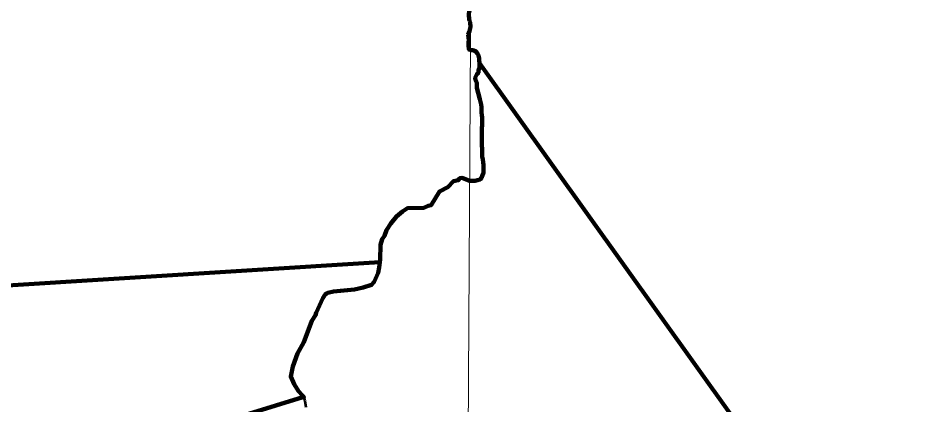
# Model space of a CAD drawing. Extents: x 553962 to 842807, y 8883888 to 9032388.
# Drawn here: x 709028 to 729677, y 8914832 to 8923704 of the extents above; entities that cross this region are included whole.
import ezdxf

# ---------------------------------------------------------------- set-up
doc = ezdxf.new("R2010")
doc.units = 0
doc.header["$LTSCALE"] = 200
for name, color, linetype, lineweight in [('1', 7, 'Continuous', 13), ('24', 7, 'Continuous', 25), ('9', 7, 'Continuous', 90)]:
    doc.layers.add(name, color=color, linetype=linetype, lineweight=lineweight)

msp = doc.modelspace()

# ---------------------------------------------------------------- linework, layer by layer
at = {"layer": '1'}
msp.add_lwpolyline([(719978.9, 9023574.5), (719561.6, 8949232.2), (719215.6, 8890710.6)], dxfattribs=at)
at = {"layer": '24', "lineweight": 53}
msp.add_line((719358.5, 8923328.1), (719358.6, 8923326.6), dxfattribs=at)
for points in [[(719358.6, 8923326.6), (719372.1, 8923197), (719363, 8923148), (719367.5, 8923075.7), (719375.1, 8922983.9), (719405.7, 8922963.6)], [(719405.7, 8922963.6), (719467, 8922963.5), (719527.9, 8922947.8), (719573.3, 8922891.5), (719593.3, 8922845.5), (719608.1, 8922779.2), (719607.8, 8922728.2), (719612.5, 8922677.3), (719617.2, 8922621.2), (719616.8, 8922565.2), (719596.1, 8922509.3), (719590.6, 8922448.2), (719555.4, 8922413.6), (719520.2, 8922331.3), (719524.1, 8922280.4), (719553.5, 8922224.3), (719553.1, 8922173.4), (719552.7, 8922107.2), (719587.5, 8921989.8), (719627.2, 8921846.9), (719642, 8921780.6), (719656.8, 8921724.4), (719661.5, 8921663.3), (719661, 8921586.9), (719665.7, 8921535.9), (719670.4, 8921479.9), (719675.1, 8921423.8), (719674.7, 8921357.6), (719674.3, 8921301.6), (719673.9, 8921240.4), (719673.5, 8921184.4), (719673.1, 8921123.3), (719672.6, 8921057.1), (719672.1, 8920985.7), (719671.7, 8920929.7), (719671.3, 8920863.5), (719670.7, 8920782), (719675.3, 8920705.6), (719674.8, 8920644.4), (719674.4, 8920578.2), (719679.1, 8920527.2), (719693.9, 8920460.9), (719703.7, 8920399.8), (719708.3, 8920328.4), (719707.9, 8920272.4), (719707.5, 8920211.2), (719707.1, 8920155.2), (719681.3, 8920099.3), (719660.5, 8920043.4), (719629.7, 8920002.9), (719573.7, 8919982.9), (719517.6, 8919973.1), (719446.4, 8919968.4), (719388, 8919968.8)], [(719388, 8919968.8), (719217, 8920039.9), (719168.4, 8920030.7), (719126.8, 8919983.7), (719021.9, 8919963.8), (718888.7, 8919829.8), (718888.7, 8919829.8)], [(718888.7, 8919829.8), (718698.9, 8919728.1), (718508.1, 8919414.8), (718441.7, 8919396.1), (718342.3, 8919352.7), (717962.6, 8919341.8), (717850.2, 8919266.6), (717715.4, 8919155.6), (717584.3, 8918993), (717484.9, 8918843.2), (717433.5, 8918714), (717386.5, 8918633.6), (717343.6, 8918502.1), (717334.1, 8918168.6), (717316.4, 8917983.3), (717287.5, 8917863.5), (717202.1, 8917652.5), (717139.9, 8917584.2), (716949.9, 8917526.3), (716744.6, 8917482.9), (716262.7, 8917433.2), (716138.9, 8917405.7), (716105.4, 8917390.9), (716076.8, 8917365.2), (716021.3, 8917281.8), (715870.4, 8916945.9), (715855.1, 8916891.8), (715765.5, 8916761), (715585.2, 8916273.3), (715439.9, 8916014.5), (715332.6, 8915712.1), (715285.6, 8915483), (715360.4, 8915309.1), (715466.5, 8915151.7), (715544.8, 8915057.8), (715568.8, 8915033.9), (715582.8, 8914999.5)], [(715582.8, 8914999.5), (715607.3, 8914926.5), (715630.8, 8914782.1)]]:
    msp.add_lwpolyline(points, dxfattribs=at)
msp.add_spline([(719411.8, 8923993.9), (719393.1, 8923985.6), (719389.3, 8923947.6), (719370.3, 8923807.2), (719381.7, 8923678.2), (719408.2, 8923534), (719404.4, 8923473.3), (719358.5, 8923328.1)], degree=3, dxfattribs=at)
at = {"layer": '9'}
for p, q in [((719358.5, 8923328.1), (719358.6, 8923326.6)), ((702263.2, 8917164.2), (717332.2, 8918103.3)), ((710134.6, 8913345.1), (715561.4, 8915010.8))]:
    msp.add_line(p, q, dxfattribs=at)
for points in [[(719358.6, 8923326.6), (719372.1, 8923197), (719363, 8923148), (719367.5, 8923075.7), (719375.1, 8922983.9), (719405.7, 8922963.6)], [(719405.7, 8922963.6), (719467, 8922963.5), (719527.9, 8922947.8), (719573.3, 8922891.5), (719593.3, 8922845.5), (719608.1, 8922779.2), (719607.8, 8922728.2), (719612.5, 8922677.3), (719617.2, 8922621.2), (719616.8, 8922565.2), (719596.1, 8922509.3), (719590.6, 8922448.2), (719555.4, 8922413.6), (719520.2, 8922331.3), (719524.1, 8922280.4), (719553.5, 8922224.3), (719553.1, 8922173.4), (719552.7, 8922107.2), (719587.5, 8921989.8), (719627.2, 8921846.9), (719642, 8921780.6), (719656.8, 8921724.4), (719661.5, 8921663.3), (719661, 8921586.9), (719665.7, 8921535.9), (719670.4, 8921479.9), (719675.1, 8921423.8), (719674.7, 8921357.6), (719674.3, 8921301.6), (719673.9, 8921240.4), (719673.5, 8921184.4), (719673.1, 8921123.3), (719672.6, 8921057.1), (719672.1, 8920985.7), (719671.7, 8920929.7), (719671.3, 8920863.5), (719670.7, 8920782), (719675.3, 8920705.6), (719674.8, 8920644.4), (719674.4, 8920578.2), (719679.1, 8920527.2), (719693.9, 8920460.9), (719703.7, 8920399.8), (719708.3, 8920328.4), (719707.9, 8920272.4), (719707.5, 8920211.2), (719707.1, 8920155.2), (719681.3, 8920099.3), (719660.5, 8920043.4), (719629.7, 8920002.9), (719573.7, 8919982.9), (719517.6, 8919973.1), (719446.4, 8919968.4), (719388, 8919968.8)], [(741371.9, 8898310.2), (736775.3, 8899194.4), (730163.4, 8902976.8), (725291.2, 8902898), (725401.2, 8914588.3), (719613.1, 8922670.1)], [(719388, 8919968.8), (719217, 8920039.9), (719168.4, 8920030.7), (719126.8, 8919983.7), (719021.9, 8919963.8), (718888.7, 8919829.8), (718888.7, 8919829.8)], [(718888.7, 8919829.8), (718698.9, 8919728.1), (718508.1, 8919414.8), (718441.7, 8919396.1), (718342.3, 8919352.7), (717962.6, 8919341.8), (717850.2, 8919266.6), (717715.4, 8919155.6), (717584.3, 8918993), (717484.9, 8918843.2), (717433.5, 8918714), (717386.5, 8918633.6), (717343.6, 8918502.1), (717334.1, 8918168.6), (717327.9, 8918103.7)], [(717327.9, 8918103.7), (717316.4, 8917983.3), (717287.5, 8917863.5), (717202.1, 8917652.5), (717139.9, 8917584.2), (716949.9, 8917526.3), (716744.6, 8917482.9), (716262.7, 8917433.2), (716138.9, 8917405.7), (716105.4, 8917390.9), (716076.8, 8917365.2), (716021.3, 8917281.8), (715870.4, 8916945.9), (715855.1, 8916891.8), (715765.5, 8916761), (715585.2, 8916273.3), (715439.9, 8916014.5), (715332.6, 8915712.1), (715285.6, 8915483), (715360.4, 8915309.1), (715466.5, 8915151.7), (715544.8, 8915057.8), (715568.8, 8915033.9), (715582.8, 8914999.5), (715585.3, 8914991.8)], [(717327.9, 8918103.7), (717316.4, 8917983.3), (717287.5, 8917863.5), (717202.1, 8917652.5), (717139.9, 8917584.2), (716949.9, 8917526.3), (716744.6, 8917482.9), (716262.7, 8917433.2), (716138.9, 8917405.7), (716105.4, 8917390.9), (716076.8, 8917365.2), (716021.3, 8917281.8), (715870.4, 8916945.9), (715855.1, 8916891.8), (715765.5, 8916761), (715585.2, 8916273.3), (715439.9, 8916014.5), (715332.6, 8915712.1), (715285.6, 8915483), (715360.4, 8915309.1), (715466.5, 8915151.7), (715544.8, 8915057.8), (715568.8, 8915033.9), (715582.8, 8914999.5), (715585.3, 8914991.8)]]:
    msp.add_lwpolyline(points, dxfattribs=at)
msp.add_spline([(719411.8, 8923993.9), (719393.1, 8923985.6), (719389.3, 8923947.6), (719370.3, 8923807.2), (719381.7, 8923678.2), (719408.2, 8923534), (719404.4, 8923473.3), (719358.5, 8923328.1)], degree=3, dxfattribs=at)

doc.saveas('drawing.dxf')
